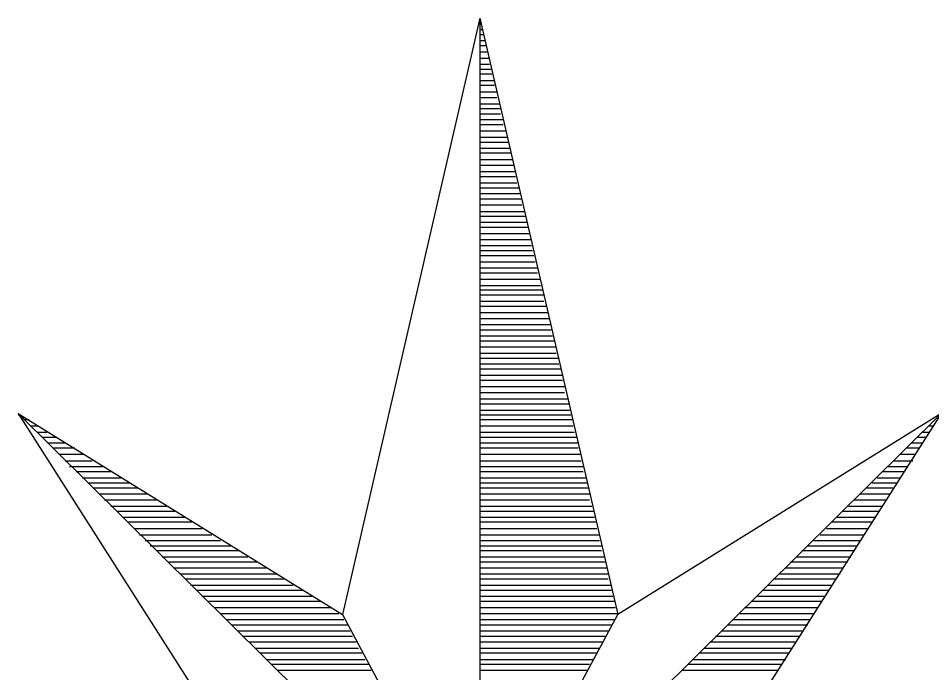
# Model space of a CAD drawing. Extents: x 639774 to 640614, y 6572726 to 6573404.
# Drawn here: x 639821.13 to 639837.31, y 6573288.22 to 6573299.81 of the extents above; entities that cross this region are included whole.
import ezdxf

# ---------------------------------------------------------------- set-up
doc = ezdxf.new("R2010")
doc.units = 0
doc.layers.add('VORMISTUS', color=7, linetype='Continuous')

msp = doc.modelspace()

# ---------------------------------------------------------------- linework, layer by layer
at = {"layer": 'VORMISTUS'}
for p, q in [((639829.306, 6573299.81), (639826.876, 6573289.25)), ((639829.306, 6573299.81), (639831.756, 6573289.25)), ((639829.306, 6573299.81), (639829.306, 6573269.63)), ((639829.306, 6573299.72), (639829.331, 6573299.72)), ((639829.306, 6573299.61), (639829.346, 6573299.61)), ((639829.306, 6573299.52), (639829.371, 6573299.52)), ((639829.306, 6573299.415), (639829.396, 6573299.415)), ((639829.306, 6573299.33), (639829.411, 6573299.33)), ((639829.306, 6573299.215), (639829.436, 6573299.215)), ((639829.306, 6573299.105), (639829.461, 6573299.105)), ((639829.306, 6573299), (639829.481, 6573299)), ((639829.306, 6573298.91), (639829.501, 6573298.91)), ((639829.306, 6573298.825), (639829.521, 6573298.825)), ((639829.306, 6573298.71), (639829.571, 6573298.71)), ((639829.306, 6573298.625), (639829.571, 6573298.625)), ((639829.306, 6573298.51), (639829.611, 6573298.51)), ((639829.306, 6573298.41), (639829.611, 6573298.41)), ((639829.306, 6573298.295), (639829.651, 6573298.295)), ((639829.306, 6573298.21), (639829.676, 6573298.21)), ((639829.306, 6573298.12), (639829.676, 6573298.12)), ((639829.306, 6573298.015), (639829.721, 6573298.015)), ((639829.306, 6573297.93), (639829.721, 6573297.93)), ((639829.306, 6573297.815), (639829.761, 6573297.815)), ((639829.306, 6573297.705), (639829.786, 6573297.705)), ((639829.306, 6573297.615), (639829.811, 6573297.615)), ((639829.306, 6573297.51), (639829.826, 6573297.51)), ((639829.306, 6573297.425), (639829.851, 6573297.425)), ((639829.306, 6573297.31), (639829.901, 6573297.31)), ((639829.306, 6573297.21), (639829.901, 6573297.21)), ((639829.306, 6573297.095), (639829.941, 6573297.095)), ((639829.306, 6573297.01), (639829.941, 6573297.01)), ((639829.306, 6573296.895), (639829.961, 6573296.895)), ((639829.306, 6573296.81), (639830.001, 6573296.81)), ((639829.306, 6573296.705), (639830.026, 6573296.705)), ((639829.306, 6573296.615), (639830.051, 6573296.615)), ((639829.306, 6573296.505), (639830.051, 6573296.505)), ((639829.306, 6573296.39), (639830.091, 6573296.39)), ((639829.306, 6573296.305), (639830.116, 6573296.305)), ((639829.306, 6573296.2), (639830.141, 6573296.2)), ((639829.306, 6573296.11), (639830.156, 6573296.11)), ((639829.306, 6573296), (639830.181, 6573296)), ((639829.306, 6573295.895), (639830.226, 6573295.895)), ((639829.306, 6573295.785), (639830.226, 6573295.785)), ((639829.306, 6573295.695), (639830.241, 6573295.695)), ((639829.306, 6573295.61), (639830.266, 6573295.61)), ((639829.306, 6573295.495), (639830.291, 6573295.495)), ((639829.306, 6573295.39), (639830.331, 6573295.39)), ((639829.306, 6573295.305), (639830.331, 6573295.305)), ((639829.306, 6573295.19), (639830.381, 6573295.19)), ((639829.306, 6573295.08), (639830.381, 6573295.08)), ((639829.306, 6573295), (639830.421, 6573295)), ((639829.306, 6573294.91), (639830.441, 6573294.91)), ((639829.306, 6573294.8), (639830.441, 6573294.8)), ((639829.306, 6573294.71), (639830.481, 6573294.71)), ((639829.306, 6573294.6), (639830.506, 6573294.6)), ((639829.306, 6573294.495), (639830.531, 6573294.495)), ((639829.306, 6573294.385), (639830.556, 6573294.385)), ((639829.306, 6573294.295), (639830.571, 6573294.295)), ((639829.306, 6573294.185), (639830.596, 6573294.185)), ((639829.306, 6573294.095), (639830.621, 6573294.095)), ((639829.306, 6573293.99), (639830.661, 6573293.99)), ((639829.306, 6573293.88), (639830.661, 6573293.88)), ((639829.306, 6573293.79), (639830.706, 6573293.79)), ((639829.306, 6573293.69), (639830.706, 6573293.69)), ((639829.306, 6573293.6), (639830.746, 6573293.6)), ((639829.306, 6573293.49), (639830.771, 6573293.49)), ((639829.306, 6573293.4), (639830.771, 6573293.4)), ((639829.306, 6573293.29), (639830.811, 6573293.29)), ((639829.306, 6573293.185), (639830.811, 6573293.185)), ((639829.306, 6573293.07), (639830.861, 6573293.07)), ((639829.306, 6573292.985), (639830.881, 6573292.985)), ((639829.306, 6573292.87), (639830.901, 6573292.87)), ((639821.131, 6573292.81), (639837.481, 6573276.63)), ((639821.131, 6573292.81), (639826.876, 6573289.25)), ((639821.131, 6573292.81), (639824.741, 6573287.145)), ((639837.481, 6573292.81), (639821.131, 6573276.63)), ((639821.131, 6573292.785), (639821.146, 6573292.785)), ((639821.236, 6573292.705), (639821.321, 6573292.705)), ((639829.306, 6573292.785), (639830.921, 6573292.785)), ((639829.306, 6573292.705), (639830.946, 6573292.705)), ((639837.481, 6573292.81), (639831.756, 6573289.25)), ((639837.481, 6573292.81), (639833.876, 6573287.145)), ((639821.346, 6573292.59), (639821.476, 6573292.59)), ((639829.306, 6573292.59), (639830.961, 6573292.59)), ((639837.266, 6573292.59), (639837.346, 6573292.59)), ((639821.461, 6573292.48), (639821.636, 6573292.48)), ((639821.561, 6573292.39), (639821.801, 6573292.39)), ((639829.306, 6573292.48), (639830.986, 6573292.48)), ((639829.306, 6573292.39), (639831.036, 6573292.39)), ((639837.066, 6573292.39), (639837.221, 6573292.39)), ((639837.156, 6573292.48), (639837.281, 6573292.48)), ((639821.651, 6573292.29), (639821.961, 6573292.29)), ((639821.761, 6573292.2), (639822.131, 6573292.2)), ((639829.306, 6573292.29), (639831.036, 6573292.29)), ((639829.306, 6573292.2), (639831.051, 6573292.2)), ((639836.866, 6573292.2), (639837.091, 6573292.2)), ((639836.956, 6573292.29), (639837.156, 6573292.29)), ((639821.851, 6573292.09), (639822.291, 6573292.09)), ((639829.306, 6573292.09), (639831.101, 6573292.09)), ((639836.761, 6573292.09), (639837.021, 6573292.09)), ((639821.961, 6573291.975), (639822.441, 6573291.975)), ((639822.041, 6573291.87), (639822.621, 6573291.87)), ((639829.306, 6573291.975), (639831.101, 6573291.975)), ((639829.306, 6573291.87), (639831.141, 6573291.87)), ((639836.541, 6573291.87), (639836.891, 6573291.87)), ((639836.651, 6573291.975), (639836.981, 6573291.975)), ((639822.156, 6573291.785), (639822.771, 6573291.785)), ((639829.306, 6573291.785), (639831.141, 6573291.785)), ((639836.451, 6573291.785), (639836.826, 6573291.785)), ((639822.266, 6573291.67), (639822.946, 6573291.67)), ((639822.371, 6573291.585), (639823.101, 6573291.585)), ((639829.306, 6573291.67), (639831.186, 6573291.67)), ((639829.306, 6573291.585), (639831.211, 6573291.585)), ((639836.261, 6573291.585), (639836.691, 6573291.585)), ((639836.346, 6573291.67), (639836.761, 6573291.67)), ((639822.461, 6573291.495), (639823.251, 6573291.495)), ((639822.571, 6573291.39), (639823.426, 6573291.39)), ((639829.306, 6573291.495), (639831.226, 6573291.495)), ((639829.306, 6573291.39), (639831.251, 6573291.39)), ((639836.036, 6573291.39), (639836.586, 6573291.39)), ((639836.146, 6573291.495), (639836.651, 6573291.495)), ((639822.661, 6573291.28), (639823.581, 6573291.28)), ((639829.306, 6573291.28), (639831.251, 6573291.28)), ((639835.931, 6573291.28), (639836.521, 6573291.28)), ((639822.771, 6573291.17), (639823.756, 6573291.17)), ((639822.876, 6573291.08), (639823.906, 6573291.08)), ((639829.306, 6573291.17), (639831.291, 6573291.17)), ((639829.306, 6573291.08), (639831.316, 6573291.08)), ((639835.731, 6573291.08), (639836.386, 6573291.08)), ((639835.841, 6573291.17), (639836.451, 6573291.17)), ((639822.986, 6573290.975), (639824.081, 6573290.975)), ((639823.076, 6573290.89), (639824.236, 6573290.89)), ((639829.306, 6573290.975), (639831.341, 6573290.975)), ((639829.306, 6573290.89), (639831.361, 6573290.89)), ((639835.541, 6573290.89), (639836.261, 6573290.89)), ((639835.641, 6573290.975), (639836.321, 6573290.975)), ((639823.186, 6573290.775), (639824.386, 6573290.775)), ((639829.306, 6573290.775), (639831.381, 6573290.775)), ((639835.451, 6573290.775), (639836.196, 6573290.775)), ((639823.276, 6573290.665), (639824.561, 6573290.665)), ((639823.381, 6573290.56), (639824.716, 6573290.56)), ((639829.306, 6573290.665), (639831.426, 6573290.665)), ((639829.306, 6573290.56), (639831.426, 6573290.56)), ((639835.226, 6573290.56), (639836.061, 6573290.56)), ((639835.341, 6573290.665), (639836.121, 6573290.665)), ((639823.466, 6573290.47), (639824.891, 6573290.47)), ((639829.306, 6573290.47), (639831.466, 6573290.47)), ((639835.121, 6573290.47), (639835.996, 6573290.47)), ((639823.581, 6573290.385), (639825.041, 6573290.385)), ((639823.681, 6573290.27), (639825.196, 6573290.27)), ((639829.306, 6573290.385), (639831.466, 6573290.385)), ((639829.306, 6573290.27), (639831.516, 6573290.27)), ((639834.921, 6573290.27), (639835.881, 6573290.27)), ((639835.011, 6573290.385), (639835.931, 6573290.385)), ((639823.796, 6573290.185), (639825.371, 6573290.185)), ((639823.881, 6573290.08), (639825.521, 6573290.08)), ((639829.306, 6573290.185), (639831.541, 6573290.185)), ((639829.306, 6573290.08), (639831.556, 6573290.08)), ((639834.731, 6573290.08), (639835.731, 6573290.08)), ((639834.811, 6573290.185), (639835.821, 6573290.185)), ((639823.996, 6573289.97), (639825.701, 6573289.97)), ((639829.306, 6573289.97), (639831.581, 6573289.97)), ((639834.621, 6573289.97), (639835.691, 6573289.97)), ((639824.101, 6573289.88), (639825.851, 6573289.88)), ((639824.186, 6573289.77), (639826.001, 6573289.77)), ((639829.306, 6573289.88), (639831.581, 6573289.88)), ((639829.306, 6573289.77), (639831.621, 6573289.77)), ((639834.421, 6573289.77), (639835.556, 6573289.77)), ((639834.506, 6573289.88), (639835.601, 6573289.88)), ((639824.301, 6573289.68), (639826.181, 6573289.68)), ((639829.306, 6573289.68), (639831.641, 6573289.68)), ((639834.316, 6573289.68), (639835.491, 6573289.68)), ((639824.386, 6573289.575), (639826.331, 6573289.575)), ((639824.501, 6573289.49), (639826.481, 6573289.49)), ((639829.306, 6573289.575), (639831.666, 6573289.575)), ((639829.306, 6573289.49), (639831.691, 6573289.49)), ((639834.116, 6573289.49), (639835.361, 6573289.49)), ((639834.226, 6573289.575), (639835.426, 6573289.575)), ((639824.601, 6573289.375), (639826.661, 6573289.375)), ((639824.716, 6573289.27), (639826.811, 6573289.27)), ((639829.306, 6573289.375), (639831.706, 6573289.375)), ((639829.306, 6573289.27), (639831.756, 6573289.27)), ((639833.916, 6573289.27), (639835.226, 6573289.27)), ((639834.001, 6573289.375), (639835.301, 6573289.375)), ((639824.826, 6573289.16), (639826.901, 6573289.16)), ((639826.876, 6573289.25), (639829.306, 6573284.72)), ((639829.306, 6573284.72), (639831.756, 6573289.25)), ((639829.306, 6573289.16), (639831.706, 6573289.16)), ((639833.811, 6573289.16), (639835.161, 6573289.16)), ((639824.906, 6573289.07), (639826.961, 6573289.07)), ((639825.021, 6573288.96), (639827.011, 6573288.96)), ((639829.306, 6573289.07), (639831.641, 6573289.07)), ((639829.306, 6573288.96), (639831.601, 6573288.96)), ((639833.586, 6573288.96), (639835.036, 6573288.96)), ((639833.701, 6573289.07), (639835.121, 6573289.07)), ((639825.106, 6573288.87), (639827.051, 6573288.87)), ((639829.306, 6573288.87), (639831.541, 6573288.87)), ((639833.481, 6573288.87), (639834.986, 6573288.87)), ((639825.221, 6573288.77), (639827.116, 6573288.77)), ((639825.321, 6573288.655), (639827.161, 6573288.655)), ((639829.306, 6573288.77), (639831.491, 6573288.77)), ((639829.306, 6573288.655), (639831.426, 6573288.655)), ((639833.281, 6573288.655), (639834.836, 6573288.655)), ((639833.396, 6573288.77), (639834.901, 6573288.77)), ((639825.411, 6573288.57), (639827.226, 6573288.57)), ((639825.521, 6573288.455), (639827.276, 6573288.455)), ((639829.306, 6573288.57), (639831.381, 6573288.57)), ((639829.306, 6573288.455), (639831.316, 6573288.455)), ((639833.091, 6573288.455), (639834.731, 6573288.455)), ((639833.196, 6573288.57), (639834.796, 6573288.57)), ((639825.611, 6573288.37), (639827.341, 6573288.37)), ((639829.306, 6573288.37), (639831.251, 6573288.37)), ((639833.001, 6573288.37), (639834.661, 6573288.37)), ((639825.721, 6573288.265), (639827.381, 6573288.265)), ((639829.306, 6573288.265), (639831.211, 6573288.265)), ((639832.891, 6573288.265), (639834.596, 6573288.265))]:
    msp.add_line(p, q, dxfattribs=at)

doc.saveas('drawing.dxf')
